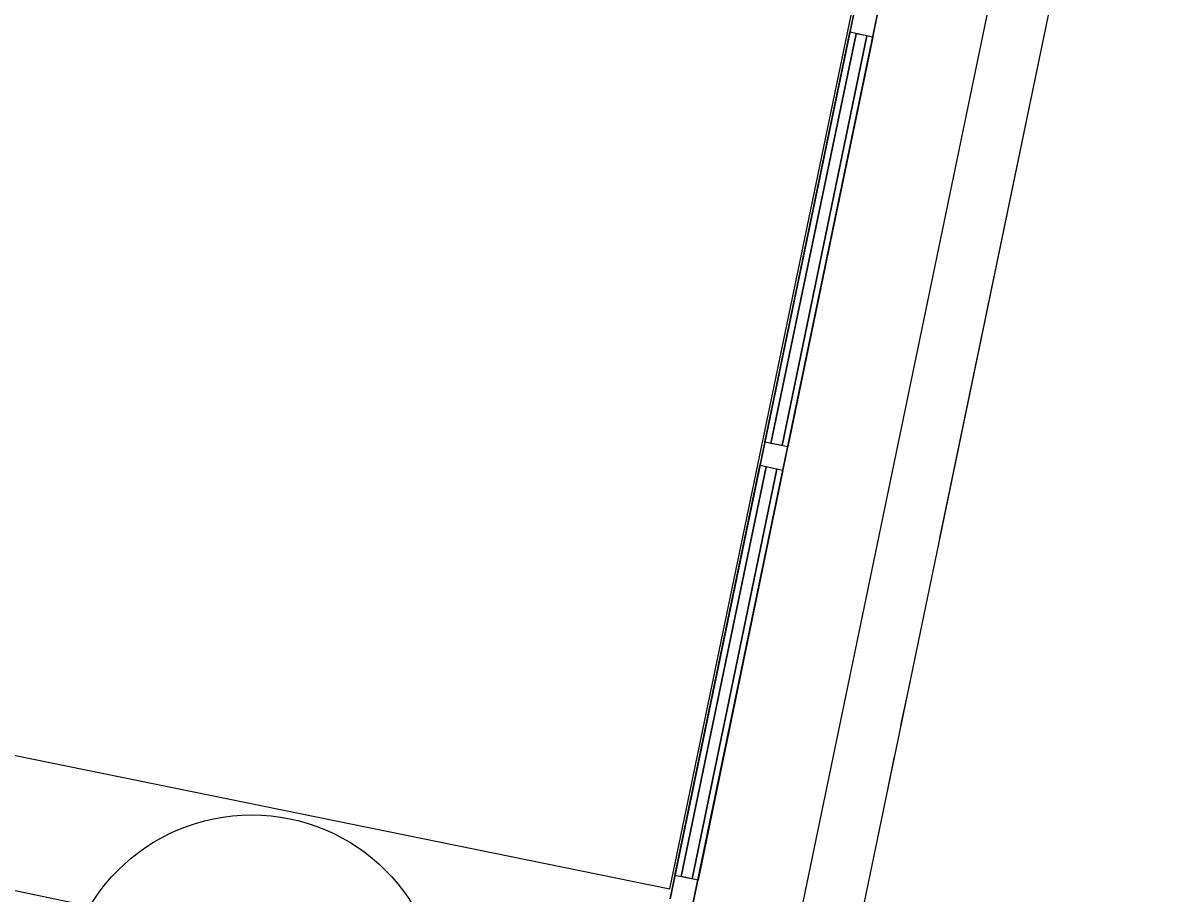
# Model space of a CAD drawing. Extents: x 81065 to 81486, y 452384 to 452681.
# Drawn here: x 81127.048 to 81129.944, y 452559.915 to 452562.099 of the extents above; entities that cross this region are included whole.
import ezdxf

# ---------------------------------------------------------------- set-up
doc = ezdxf.new("R2010")
doc.units = 0
doc.layers.add('B-BH-VH-KANTOPSLUITING-GV', color=7, linetype='Continuous')
doc.layers.add('N-WE-VW-VRI_ARMATUUR-S', color=7, linetype='Continuous')

msp = doc.modelspace()

# ---------------------------------------------------------------- linework, layer by layer
at = {"layer": 'B-BH-VH-KANTOPSLUITING-GV'}
for p, q in [((81122.2553, 452526.6302), (81131.0942, 452569.2132)), ((81123.1371, 452531.6334), (81130.9161, 452569.0924)), ((81128.6711, 452559.9274), (81129.5861, 452564.3334)), ((81128.6721, 452559.9024), (81129.5871, 452564.3084)), ((81129.5871, 452564.3084), (81128.6721, 452559.9024)), ((81128.7291, 452559.8904), (81129.6441, 452564.2964)), ((81129.6441, 452564.2964), (81128.7291, 452559.8904)), ((81129.3491, 452560.8074), (81129.8571, 452563.2554)), ((81115.6811, 452562.5714), (81128.6711, 452559.9274)), ((81128.9101, 452561.0484), (81129.1231, 452562.0764)), ((81129.1231, 452562.0764), (81128.9101, 452561.0484)), ((81128.9101, 452561.0484), (81129.1231, 452562.0764)), ((81129.1231, 452562.0764), (81128.9101, 452561.0484)), ((81128.9101, 452561.0484), (81129.1231, 452562.0764)), ((81129.1231, 452562.0764), (81128.9101, 452561.0484)), ((81128.9101, 452561.0484), (81129.1231, 452562.0764)), ((81129.1231, 452562.0764), (81128.9101, 452561.0484)), ((81128.9101, 452561.0484), (81129.1231, 452562.0764)), ((81129.1231, 452562.0764), (81128.9101, 452561.0484)), ((81128.9101, 452561.0484), (81129.1231, 452562.0764)), ((81129.1231, 452562.0764), (81128.9101, 452561.0484)), ((81128.9101, 452561.0484), (81129.1231, 452562.0764)), ((81129.1231, 452562.0764), (81128.9101, 452561.0484)), ((81128.9101, 452561.0484), (81129.1231, 452562.0764)), ((81129.1231, 452562.0764), (81128.9101, 452561.0484)), ((81129.1811, 452562.0644), (81129.1231, 452562.0764)), ((81129.1811, 452562.0644), (81129.1231, 452562.0764)), ((81129.1811, 452562.0644), (81129.1231, 452562.0764)), ((81129.1811, 452562.0644), (81129.1231, 452562.0764)), ((81129.1811, 452562.0644), (81129.1231, 452562.0764)), ((81129.1811, 452562.0644), (81129.1231, 452562.0764)), ((81129.1811, 452562.0644), (81129.1231, 452562.0764)), ((81129.1811, 452562.0644), (81129.1231, 452562.0764)), ((81129.1811, 452562.0644), (81129.1231, 452562.0764)), ((81129.1811, 452562.0644), (81129.1231, 452562.0764)), ((81129.1811, 452562.0644), (81129.1231, 452562.0764)), ((81129.1811, 452562.0644), (81129.1231, 452562.0764)), ((81129.1811, 452562.0644), (81129.1231, 452562.0764)), ((81129.1811, 452562.0644), (81129.1231, 452562.0764)), ((81129.1811, 452562.0644), (81129.1231, 452562.0764)), ((81129.1811, 452562.0644), (81129.1231, 452562.0764)), ((81128.9251, 452561.0444), (81129.1391, 452562.0724)), ((81129.1391, 452562.0724), (81128.9251, 452561.0444)), ((81128.9251, 452561.0444), (81129.1391, 452562.0724)), ((81129.1391, 452562.0724), (81128.9251, 452561.0444)), ((81128.9251, 452561.0444), (81129.1391, 452562.0724)), ((81129.1391, 452562.0724), (81128.9251, 452561.0444)), ((81129.1391, 452562.0724), (81128.9251, 452561.0444)), ((81128.9251, 452561.0444), (81129.1391, 452562.0724)), ((81128.9251, 452561.0444), (81129.1391, 452562.0724)), ((81129.1391, 452562.0724), (81128.9251, 452561.0444)), ((81128.9251, 452561.0444), (81129.1391, 452562.0724)), ((81129.1391, 452562.0724), (81128.9251, 452561.0444)), ((81128.9251, 452561.0444), (81129.1391, 452562.0724)), ((81129.1391, 452562.0724), (81128.9251, 452561.0444)), ((81128.9251, 452561.0444), (81129.1391, 452562.0724)), ((81129.1391, 452562.0724), (81128.9251, 452561.0444)), ((81128.9531, 452561.0394), (81129.1661, 452562.0674)), ((81129.1661, 452562.0674), (81128.9531, 452561.0394)), ((81128.9531, 452561.0394), (81129.1661, 452562.0674)), ((81129.1661, 452562.0674), (81128.9531, 452561.0394)), ((81128.9531, 452561.0394), (81129.1661, 452562.0674)), ((81129.1661, 452562.0674), (81128.9531, 452561.0394)), ((81129.1661, 452562.0674), (81128.9531, 452561.0394)), ((81128.9531, 452561.0394), (81129.1661, 452562.0674)), ((81128.9531, 452561.0394), (81129.1661, 452562.0674)), ((81129.1661, 452562.0674), (81128.9531, 452561.0394)), ((81128.9531, 452561.0394), (81129.1661, 452562.0674)), ((81129.1661, 452562.0674), (81128.9531, 452561.0394)), ((81128.9531, 452561.0394), (81129.1661, 452562.0674)), ((81129.1661, 452562.0674), (81128.9531, 452561.0394)), ((81128.9531, 452561.0394), (81129.1661, 452562.0674)), ((81129.1661, 452562.0674), (81128.9531, 452561.0394)), ((81128.9671, 452561.0364), (81129.1811, 452562.0644)), ((81129.1811, 452562.0644), (81128.9671, 452561.0364)), ((81128.9671, 452561.0364), (81129.1811, 452562.0644)), ((81129.1811, 452562.0644), (81128.9671, 452561.0364)), ((81128.9671, 452561.0364), (81129.1811, 452562.0644)), ((81129.1811, 452562.0644), (81128.9671, 452561.0364)), ((81128.9671, 452561.0364), (81129.1811, 452562.0644)), ((81129.1811, 452562.0644), (81128.9671, 452561.0364)), ((81128.9671, 452561.0364), (81129.1811, 452562.0644)), ((81129.1811, 452562.0644), (81128.9671, 452561.0364)), ((81128.9671, 452561.0364), (81129.1811, 452562.0644)), ((81129.1811, 452562.0644), (81128.9671, 452561.0364)), ((81128.9671, 452561.0364), (81129.1811, 452562.0644)), ((81129.1811, 452562.0644), (81128.9671, 452561.0364)), ((81128.9671, 452561.0364), (81129.1811, 452562.0644)), ((81129.1811, 452562.0644), (81128.9671, 452561.0364)), ((81129.1661, 452562.0674), (81129.1391, 452562.0724)), ((81129.1661, 452562.0674), (81129.1391, 452562.0724)), ((81129.1661, 452562.0674), (81129.1391, 452562.0724)), ((81129.1661, 452562.0674), (81129.1391, 452562.0724)), ((81129.1661, 452562.0674), (81129.1391, 452562.0724)), ((81129.1661, 452562.0674), (81129.1391, 452562.0724)), ((81129.1661, 452562.0674), (81129.1391, 452562.0724)), ((81129.1661, 452562.0674), (81129.1391, 452562.0724)), ((81129.1661, 452562.0674), (81129.1391, 452562.0724)), ((81129.1661, 452562.0674), (81129.1391, 452562.0724)), ((81129.1661, 452562.0674), (81129.1391, 452562.0724)), ((81129.1661, 452562.0674), (81129.1391, 452562.0724)), ((81129.1661, 452562.0674), (81129.1391, 452562.0724)), ((81129.1661, 452562.0674), (81129.1391, 452562.0724)), ((81129.1661, 452562.0674), (81129.1391, 452562.0724)), ((81129.1661, 452562.0674), (81129.1391, 452562.0724)), ((81128.6021, 452559.5954), (81118.0271, 452561.7914)), ((81128.9671, 452561.0364), (81128.9101, 452561.0484)), ((81128.9671, 452561.0364), (81128.9101, 452561.0484)), ((81128.9671, 452561.0364), (81128.9101, 452561.0484)), ((81128.9671, 452561.0364), (81128.9101, 452561.0484)), ((81128.9671, 452561.0364), (81128.9101, 452561.0484)), ((81128.9671, 452561.0364), (81128.9101, 452561.0484)), ((81128.9671, 452561.0364), (81128.9101, 452561.0484)), ((81128.9671, 452561.0364), (81128.9101, 452561.0484)), ((81128.9671, 452561.0364), (81128.9101, 452561.0484)), ((81128.9671, 452561.0364), (81128.9101, 452561.0484)), ((81128.9671, 452561.0364), (81128.9101, 452561.0484)), ((81128.9671, 452561.0364), (81128.9101, 452561.0484)), ((81128.9671, 452561.0364), (81128.9101, 452561.0484)), ((81128.9671, 452561.0364), (81128.9101, 452561.0484)), ((81128.9671, 452561.0364), (81128.9101, 452561.0484)), ((81128.9671, 452561.0364), (81128.9101, 452561.0484)), ((81128.9531, 452561.0394), (81128.9251, 452561.0444)), ((81128.9531, 452561.0394), (81128.9251, 452561.0444)), ((81128.9531, 452561.0394), (81128.9251, 452561.0444)), ((81128.9531, 452561.0394), (81128.9251, 452561.0444)), ((81128.9531, 452561.0394), (81128.9251, 452561.0444)), ((81128.9531, 452561.0394), (81128.9251, 452561.0444)), ((81128.9531, 452561.0394), (81128.9251, 452561.0444)), ((81128.9531, 452561.0394), (81128.9251, 452561.0444)), ((81128.9531, 452561.0394), (81128.9251, 452561.0444)), ((81128.9531, 452561.0394), (81128.9251, 452561.0444)), ((81128.9531, 452561.0394), (81128.9251, 452561.0444)), ((81128.9531, 452561.0394), (81128.9251, 452561.0444)), ((81128.9531, 452561.0394), (81128.9251, 452561.0444)), ((81128.9531, 452561.0394), (81128.9251, 452561.0444)), ((81128.9531, 452561.0394), (81128.9251, 452561.0444)), ((81128.9531, 452561.0394), (81128.9251, 452561.0444)), ((81128.6841, 452559.9614), (81128.8971, 452560.9894)), ((81128.8971, 452560.9894), (81128.6841, 452559.9614)), ((81128.6841, 452559.9614), (81128.8971, 452560.9894)), ((81128.8971, 452560.9894), (81128.6841, 452559.9614)), ((81128.6841, 452559.9614), (81128.8971, 452560.9894)), ((81128.8971, 452560.9894), (81128.6841, 452559.9614)), ((81128.6841, 452559.9614), (81128.8971, 452560.9894)), ((81128.8971, 452560.9894), (81128.6841, 452559.9614)), ((81128.6841, 452559.9614), (81128.8971, 452560.9894)), ((81128.8971, 452560.9894), (81128.6841, 452559.9614)), ((81128.6841, 452559.9614), (81128.8971, 452560.9894)), ((81128.8971, 452560.9894), (81128.6841, 452559.9614)), ((81128.6841, 452559.9614), (81128.8971, 452560.9894)), ((81128.8971, 452560.9894), (81128.6841, 452559.9614)), ((81128.6841, 452559.9614), (81128.8971, 452560.9894)), ((81128.8971, 452560.9894), (81128.6841, 452559.9614)), ((81128.7001, 452559.9584), (81128.9131, 452560.9864)), ((81128.9131, 452560.9864), (81128.7001, 452559.9584)), ((81128.9131, 452560.9864), (81128.7001, 452559.9584)), ((81128.7001, 452559.9584), (81128.9131, 452560.9864)), ((81128.7001, 452559.9584), (81128.9131, 452560.9864)), ((81128.9131, 452560.9864), (81128.7001, 452559.9584)), ((81128.7001, 452559.9584), (81128.9131, 452560.9864)), ((81128.9131, 452560.9864), (81128.7001, 452559.9584)), ((81128.7001, 452559.9584), (81128.9131, 452560.9864)), ((81128.9131, 452560.9864), (81128.7001, 452559.9584)), ((81128.7001, 452559.9584), (81128.9131, 452560.9864)), ((81128.9131, 452560.9864), (81128.7001, 452559.9584)), ((81128.7001, 452559.9584), (81128.9131, 452560.9864)), ((81128.9131, 452560.9864), (81128.7001, 452559.9584)), ((81128.7001, 452559.9584), (81128.9131, 452560.9864)), ((81128.9131, 452560.9864), (81128.7001, 452559.9584)), ((81128.7271, 452559.9524), (81128.9401, 452560.9804)), ((81128.9401, 452560.9804), (81128.7271, 452559.9524)), ((81128.9401, 452560.9804), (81128.7271, 452559.9524)), ((81128.7271, 452559.9524), (81128.9401, 452560.9804)), ((81128.7271, 452559.9524), (81128.9401, 452560.9804)), ((81128.9401, 452560.9804), (81128.7271, 452559.9524)), ((81128.7271, 452559.9524), (81128.9401, 452560.9804)), ((81128.9401, 452560.9804), (81128.7271, 452559.9524)), ((81128.7271, 452559.9524), (81128.9401, 452560.9804)), ((81128.9401, 452560.9804), (81128.7271, 452559.9524)), ((81128.7271, 452559.9524), (81128.9401, 452560.9804)), ((81128.9401, 452560.9804), (81128.7271, 452559.9524)), ((81128.7271, 452559.9524), (81128.9401, 452560.9804)), ((81128.9401, 452560.9804), (81128.7271, 452559.9524)), ((81128.7271, 452559.9524), (81128.9401, 452560.9804)), ((81128.9401, 452560.9804), (81128.7271, 452559.9524)), ((81128.7421, 452559.9494), (81128.9551, 452560.9774)), ((81128.9551, 452560.9774), (81128.7421, 452559.9494)), ((81128.7421, 452559.9494), (81128.9551, 452560.9774)), ((81128.9551, 452560.9774), (81128.7421, 452559.9494)), ((81128.7421, 452559.9494), (81128.9551, 452560.9774)), ((81128.9551, 452560.9774), (81128.7421, 452559.9494)), ((81128.7421, 452559.9494), (81128.9551, 452560.9774)), ((81128.9551, 452560.9774), (81128.7421, 452559.9494)), ((81128.7421, 452559.9494), (81128.9551, 452560.9774)), ((81128.9551, 452560.9774), (81128.7421, 452559.9494)), ((81128.7421, 452559.9494), (81128.9551, 452560.9774)), ((81128.9551, 452560.9774), (81128.7421, 452559.9494)), ((81128.7421, 452559.9494), (81128.9551, 452560.9774)), ((81128.9551, 452560.9774), (81128.7421, 452559.9494)), ((81128.7421, 452559.9494), (81128.9551, 452560.9774)), ((81128.9551, 452560.9774), (81128.7421, 452559.9494)), ((81128.9551, 452560.9774), (81128.8971, 452560.9894)), ((81128.9551, 452560.9774), (81128.8971, 452560.9894)), ((81128.9551, 452560.9774), (81128.8971, 452560.9894)), ((81128.9551, 452560.9774), (81128.8971, 452560.9894)), ((81128.9551, 452560.9774), (81128.8971, 452560.9894)), ((81128.9551, 452560.9774), (81128.8971, 452560.9894)), ((81128.9551, 452560.9774), (81128.8971, 452560.9894)), ((81128.9551, 452560.9774), (81128.8971, 452560.9894)), ((81128.9551, 452560.9774), (81128.8971, 452560.9894)), ((81128.9551, 452560.9774), (81128.8971, 452560.9894)), ((81128.9551, 452560.9774), (81128.8971, 452560.9894)), ((81128.9551, 452560.9774), (81128.8971, 452560.9894)), ((81128.9551, 452560.9774), (81128.8971, 452560.9894)), ((81128.9551, 452560.9774), (81128.8971, 452560.9894)), ((81128.9551, 452560.9774), (81128.8971, 452560.9894)), ((81128.9551, 452560.9774), (81128.8971, 452560.9894)), ((81128.9401, 452560.9804), (81128.9131, 452560.9864)), ((81128.9401, 452560.9804), (81128.9131, 452560.9864)), ((81128.9401, 452560.9804), (81128.9131, 452560.9864)), ((81128.9401, 452560.9804), (81128.9131, 452560.9864)), ((81128.9401, 452560.9804), (81128.9131, 452560.9864)), ((81128.9401, 452560.9804), (81128.9131, 452560.9864)), ((81128.9401, 452560.9804), (81128.9131, 452560.9864)), ((81128.9401, 452560.9804), (81128.9131, 452560.9864)), ((81128.9401, 452560.9804), (81128.9131, 452560.9864)), ((81128.9401, 452560.9804), (81128.9131, 452560.9864)), ((81128.9401, 452560.9804), (81128.9131, 452560.9864)), ((81128.9401, 452560.9804), (81128.9131, 452560.9864)), ((81128.9401, 452560.9804), (81128.9131, 452560.9864)), ((81128.9401, 452560.9804), (81128.9131, 452560.9864)), ((81128.9401, 452560.9804), (81128.9131, 452560.9864)), ((81128.9401, 452560.9804), (81128.9131, 452560.9864)), ((81129.2511, 452560.3374), (81129.2741, 452560.4454)), ((81129.2131, 452560.1514), (81129.2351, 452560.2594)), ((81128.7421, 452559.9494), (81128.6841, 452559.9614)), ((81128.7421, 452559.9494), (81128.6841, 452559.9614)), ((81128.7421, 452559.9494), (81128.6841, 452559.9614)), ((81128.7421, 452559.9494), (81128.6841, 452559.9614)), ((81128.7421, 452559.9494), (81128.6841, 452559.9614)), ((81128.7421, 452559.9494), (81128.6841, 452559.9614)), ((81128.7421, 452559.9494), (81128.6841, 452559.9614)), ((81128.7421, 452559.9494), (81128.6841, 452559.9614)), ((81128.7421, 452559.9494), (81128.6841, 452559.9614)), ((81128.7421, 452559.9494), (81128.6841, 452559.9614)), ((81128.7421, 452559.9494), (81128.6841, 452559.9614)), ((81128.7421, 452559.9494), (81128.6841, 452559.9614)), ((81128.7421, 452559.9494), (81128.6841, 452559.9614)), ((81128.7421, 452559.9494), (81128.6841, 452559.9614)), ((81128.7421, 452559.9494), (81128.6841, 452559.9614)), ((81128.7421, 452559.9494), (81128.6841, 452559.9614)), ((81128.7271, 452559.9524), (81128.7001, 452559.9584)), ((81128.7271, 452559.9524), (81128.7001, 452559.9584)), ((81128.7271, 452559.9524), (81128.7001, 452559.9584)), ((81128.7271, 452559.9524), (81128.7001, 452559.9584)), ((81128.7271, 452559.9524), (81128.7001, 452559.9584)), ((81128.7271, 452559.9524), (81128.7001, 452559.9584)), ((81128.7271, 452559.9524), (81128.7001, 452559.9584)), ((81128.7271, 452559.9524), (81128.7001, 452559.9584)), ((81128.7271, 452559.9524), (81128.7001, 452559.9584)), ((81128.7271, 452559.9524), (81128.7001, 452559.9584)), ((81128.7271, 452559.9524), (81128.7001, 452559.9584)), ((81128.7271, 452559.9524), (81128.7001, 452559.9584)), ((81128.7271, 452559.9524), (81128.7001, 452559.9584)), ((81128.7271, 452559.9524), (81128.7001, 452559.9584)), ((81128.7271, 452559.9524), (81128.7001, 452559.9584)), ((81128.7271, 452559.9524), (81128.7001, 452559.9584))]:
    msp.add_line(p, q, dxfattribs=at)
at = {"layer": 'N-WE-VW-VRI_ARMATUUR-S'}
msp.add_circle((81127.6218, 452559.6378), 0.4753, dxfattribs=at)

doc.saveas('drawing.dxf')
